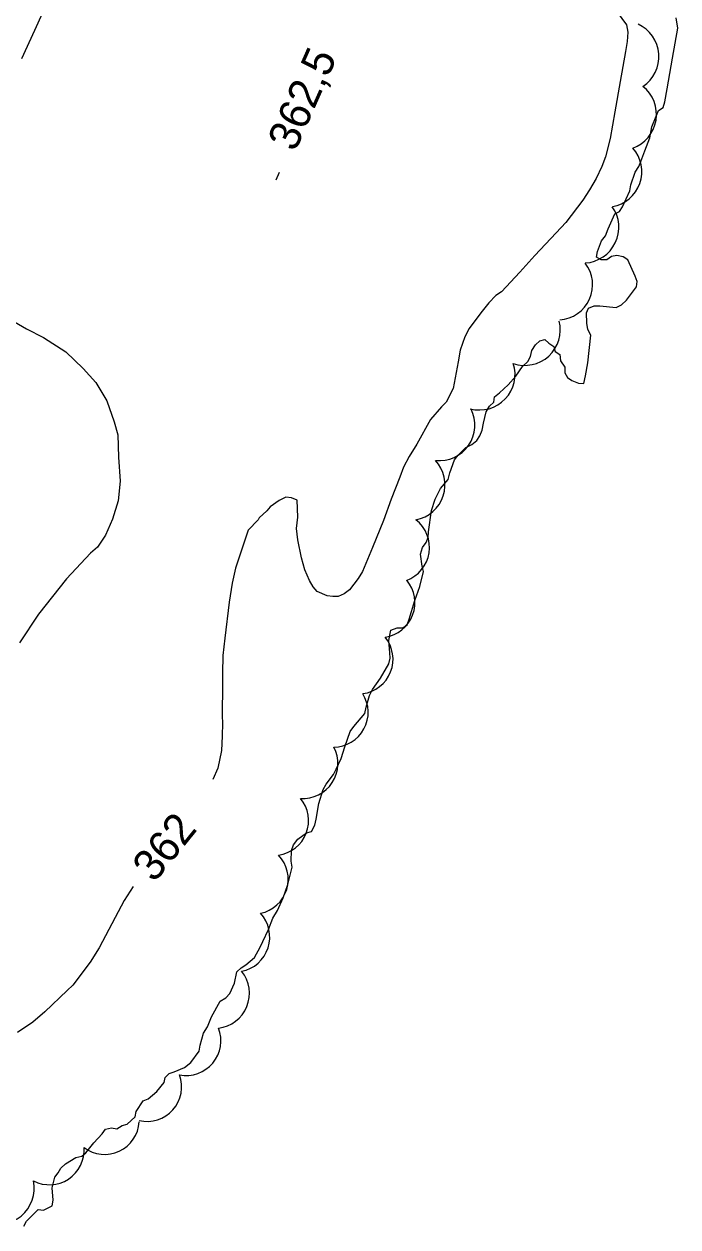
# Model space of a CAD drawing. Extents: x 287698 to 290158, y 5234163 to 5237182.
# Drawn here: x 288390.9 to 288453.7, y 5235261.1 to 5235376.6 of the extents above; entities that cross this region are included whole.
import ezdxf

# ---------------------------------------------------------------- set-up
doc = ezdxf.new("R2010")
doc.units = 0
for name, color, linetype in [('Niveau 2', 7, 'Continuous'), ('Niveau 3', 7, 'Continuous'), ('Niveau 4', 7, 'Continuous'), ('Niveau 44', 7, 'Continuous')]:
    doc.layers.add(name, color=color, linetype=linetype)

msp = doc.modelspace()

# ---------------------------------------------------------------- linework, layer by layer
at = {"layer": 'Niveau 2'}
for points in [[(288393.25, 5235379.02), (288391.87, 5235375.96), (288390.62, 5235373.24)], [(288447.86, 5235377.71), (288448.75, 5235376.5), (288448.88, 5235375.79), (288448.81, 5235374.91), (288448.64, 5235373.94), (288448.13, 5235371.05), (288447.62, 5235368.15), (288447.17, 5235365.59), (288446.74, 5235363.84), (288446.37, 5235362.89), (288445.84, 5235361.76), (288445.2, 5235360.66), (288444.54, 5235359.66), (288442.93, 5235357.54), (288442, 5235356.53), (288439.93, 5235354.36), (288438.51, 5235352.76), (288436.75, 5235350.87), (288436.19, 5235350.53), (288435.51, 5235349.81), (288434.76, 5235348.87), (288433.64, 5235347.36), (288433.21, 5235346.56), (288432.76, 5235345.28), (288432.56, 5235344.14), (288432.11, 5235341.58), (288431.41, 5235340.28), (288430.99, 5235339.83), (288429.93, 5235338.63)], [(288389.57, 5235348.22), (288391.11, 5235347.31), (288392.74, 5235346.5), (288394.89, 5235345.1), (288396.54, 5235343.51), (288397.76, 5235342.18), (288398.81, 5235340.42), (288399.53, 5235338.39), (288399.88, 5235337.13), (288399.95, 5235335), (288400.1, 5235332.69), (288399.9, 5235330.82)], [(288429.93, 5235338.63), (288428.59, 5235336.25), (288427.86, 5235335.08), (288427.33, 5235334.04), (288426.98, 5235333.08), (288426.13, 5235330.96), (288425.39, 5235328.93), (288424.34, 5235326.34), (288423.37, 5235324.01), (288422.97, 5235323.35), (288422.14, 5235322.26), (288421.63, 5235321.88), (288421.06, 5235321.64), (288420.53, 5235321.61), (288419.99, 5235321.7), (288419.03, 5235322.1), (288418.64, 5235322.55), (288418.28, 5235323.16), (288417.83, 5235324.2), (288417.51, 5235325.33), (288417.16, 5235327.06), (288417.05, 5235328.15), (288417.18, 5235329.23), (288417.1, 5235330.86), (288416.57, 5235331.1), (288416.01, 5235331.16), (288415.37, 5235330.84), (288414.51, 5235330.22), (288414.18, 5235329.84), (288413.45, 5235329.19)], [(288399.9, 5235330.82), (288399.36, 5235329.05), (288398.7, 5235327.52), (288397.93, 5235326.37), (288397.27, 5235325.77), (288394.94, 5235323.32), (288392.26, 5235319.92)], [(288413.45, 5235329.19), (288413.37, 5235328.99), (288412.41, 5235327.99), (288411.79, 5235326.18), (288411.17, 5235324.36), (288410.87, 5235322.89), (288410.58, 5235321.08), (288410.16, 5235317.64), (288409.98, 5235315.97), (288409.94, 5235314.25), (288409.93, 5235312.33), (288409.89, 5235311.04), (288409.9, 5235310.18), (288409.92, 5235309.48), (288409.9, 5235308.26), (288409.87, 5235307.52), (288409.85, 5235306.85), (288409.49, 5235305.13), (288409.01, 5235304.05)], [(288392.26, 5235319.92), (288390.44, 5235317.18)], [(288401.36, 5235293.78), (288400.5, 5235292.44), (288399.62, 5235290.81), (288398.1, 5235287.9), (288397.21, 5235286.53), (288395.55, 5235284.32), (288395, 5235283.81), (288392.87, 5235281.74), (288391.71, 5235280.77), (288390.23, 5235279.76)]]:
    msp.add_lwpolyline(points, dxfattribs=at)
at = {"layer": 'Niveau 3'}
msp.add_line((288415.08, 5235361.64), (288415.4, 5235362.37), dxfattribs=at)
at = {"layer": 'Niveau 4'}
for points in [[(288449.59, 5235352.37), (288448.86, 5235353.96), (288448.42, 5235354.24), (288447.81, 5235354.35), (288447.31, 5235354.27), (288446.87, 5235353.96), (288446.32, 5235353.96), (288445.87, 5235354.2), (288445.97, 5235354.75), (288446.35, 5235355.76), (288446.72, 5235356.26), (288447, 5235356.91), (288447.62, 5235358.36), (288448.09, 5235358.6), (288448.37, 5235359.02), (288449.07, 5235360.56), (288449.17, 5235361.15), (288449.57, 5235362.36), (288449.93, 5235362.91), (288450.12, 5235363.4), (288450.5, 5235364.41), (288450.98, 5235365.65), (288451.19, 5235366.71), (288451.83, 5235368.28), (288452.27, 5235368.57), (288452.44, 5235369.11), (288452.66, 5235370.35), (288453.18, 5235373.32), (288453.69, 5235376.18), (288453.52, 5235377.18)], [(288413.56, 5235287.95), (288413.8, 5235288.51), (288414.37, 5235289.67), (288414.76, 5235290.76), (288415.21, 5235291.47), (288415.77, 5235292.69), (288416.2, 5235293.98), (288416.64, 5235295.65), (288416.54, 5235296.21), (288416.58, 5235297.24), (288416.77, 5235297.78), (288417.16, 5235298.34), (288417.99, 5235298.94), (288418.49, 5235299.08), (288418.79, 5235299.67), (288418.92, 5235300.26), (288419.18, 5235301.76), (288419.6, 5235303.11), (288419.91, 5235303.6), (288420.6, 5235304.53), (288420.86, 5235305.06), (288421.32, 5235306.07), (288421.7, 5235307.2), (288422.21, 5235308.66), (288422.55, 5235309.14), (288423.61, 5235310.4), (288423.74, 5235311.01), (288424.06, 5235312.13), (288424.36, 5235312.69), (288425.1, 5235313.79), (288425.93, 5235315.17), (288426.03, 5235315.7), (288426.02, 5235316.23), (288425.9, 5235317.39), (288426.11, 5235318.39), (288426.72, 5235318.62), (288427.25, 5235318.63), (288427.67, 5235318.91), (288427.86, 5235319.44), (288428.4, 5235321.23), (288428.89, 5235322.59), (288429.24, 5235324.01), (288429.11, 5235324.54), (288428.96, 5235325.68), (288429.16, 5235326.34), (288429.49, 5235326.81), (288429.68, 5235327.3), (288429.73, 5235327.84), (288430.01, 5235329.87), (288430.38, 5235330.96), (288430.89, 5235331.98), (288431.61, 5235332.87), (288431.78, 5235333.49), (288432.23, 5235334.73), (288432.59, 5235335.18), (288433.31, 5235335.94), (288433.89, 5235336.23), (288434.36, 5235336.59), (288434.66, 5235337.05), (288434.88, 5235337.6), (288435, 5235338.27), (288435.27, 5235339.36), (288435.57, 5235339.89), (288435.99, 5235340.29), (288436.08, 5235340.8), (288436.53, 5235341.17), (288437.39, 5235341.93), (288438.11, 5235342.79), (288438.76, 5235343.7), (288439.26, 5235344.2), (288439.52, 5235344.68), (288439.66, 5235345.24), (288440.02, 5235345.77), (288440.41, 5235346.17), (288440.91, 5235346.3), (288441.29, 5235345.93), (288441.76, 5235345.64), (288441.9, 5235345.13), (288442.34, 5235344.85), (288442.41, 5235344.25), (288442.81, 5235343.65), (288442.82, 5235343.1), (288443.08, 5235342.65), (288443.5, 5235342.37), (288444.13, 5235342.12), (288444.65, 5235342.07), (288444.82, 5235342.81), (288445.04, 5235344.07), (288445.33, 5235346.72), (288445.04, 5235347.26), (288444.92, 5235347.85), (288444.89, 5235348.85), (288445.09, 5235349.32), (288445.64, 5235349.53), (288446.18, 5235349.52), (288447.74, 5235349.36), (288448.27, 5235349.61), (288448.74, 5235350.06), (288449.7, 5235351.35), (288449.76, 5235351.85), (288449.59, 5235352.37)], [(288390.86, 5235261.18), (288391.11, 5235261.64), (288392.24, 5235262.76), (288392.74, 5235262.7), (288393.58, 5235263.12), (288393.68, 5235263.67), (288393.58, 5235264.84), (288393.82, 5235265.88), (288394.16, 5235266.28), (288394.41, 5235266.75), (288394.86, 5235267.16), (288395.86, 5235267.77), (288396.41, 5235267.88), (288396.8, 5235268.22), (288397.57, 5235269.16), (288398.38, 5235270.05), (288398.7, 5235270.48), (288399.27, 5235270.62), (288399.8, 5235270.53), (288400.3, 5235270.83), (288400.79, 5235270.96), (288401.55, 5235271.68), (288401.64, 5235272.18), (288402.33, 5235273.21), (288402.81, 5235273.39), (288403.64, 5235274.1), (288404.32, 5235274.97), (288404.43, 5235275.46), (288404.8, 5235275.82), (288405.28, 5235276), (288406.28, 5235276.41), (288406.88, 5235276.9), (288407.7, 5235277.97), (288407.8, 5235278.54), (288408.12, 5235279.7), (288408.51, 5235280.31), (288408.89, 5235281.27), (288409.72, 5235282.79), (288410.24, 5235283.09), (288410.64, 5235283.5), (288411.1, 5235284.52), (288411.32, 5235285.6), (288411.73, 5235285.99), (288412.17, 5235286.28), (288413.02, 5235286.96), (288413.56, 5235287.95)]]:
    msp.add_lwpolyline(points, dxfattribs=at)
at = {"layer": 'Niveau 44'}
for centre, radius, start, end in [((288448.43, 5235373.45), 3.43, 303.4711, 65.5018), ((288448.2, 5235367.9), 3.43, 289.6349, 51.7545), ((288446.81, 5235362.41), 3.41, 279.8886, 41.6585), ((288444.58, 5235357.07), 3.43, 273.4268, 35.2361), ((288442.09, 5235351.57), 3.4, 274.032, 37.4365), ((288438.98, 5235347.22), 3.41, 250.9978, 14.1404), ((288434.63, 5235342.94), 3.41, 254.7288, 17.9733), ((288426.45, 5235326.33), 3.37, 290.4551, 52.1267), ((288425.08, 5235321.03), 3.34, 278.318, 40.1564), ((288422.98, 5235315.61), 3.34, 277.4331, 39.2925), ((288420.59, 5235310.5), 3.34, 270.5011, 32.5125), ((288417.66, 5235305.59), 3.36, 266.1328, 27.9505), ((288409.15, 5235283.53), 3.37, 276.8643, 38.883), ((288406.44, 5235278.98), 3.34, 259.1604, 21.1279)]:
    msp.add_arc(centre, radius, start, end, dxfattribs=at)
for centre, major_axis, ratio, start_param, end_param in [((288430.78, 5235338.07), (2.83, -1.89), 0.998827, 5.189948, 7.344272), ((288427.88, 5235332.36), (3.06, -1.55), 0.999828, 5.369621, 7.498639), ((288414.87, 5235300.1), (3.11, -1.21), 0.999994, 5.219913, 7.350372), ((288412.91, 5235294.48), (-0.77, 3.25), 0.999994, 3.11416, 5.245129), ((288411.13, 5235288.93), (-2.26, 2.47), 0.999983, 2.592132, 4.720621), ((288402.69, 5235274.55), (2.2, 2.49), 0.999984, 3.63558, 5.789198), ((288398.62, 5235271.38), (3.01, 1.4), 0.999984, 3.635861, 5.788917), ((288393.32, 5235268.47), (1.83, -2.77), 0.999976, 5.221032, 7.344205), ((288388.32, 5235264.86), (2.27, -2.71), 0.999995, 5.219545, 7.345745)]:
    msp.add_ellipse(centre, major_axis=major_axis, ratio=ratio, start_param=start_param, end_param=end_param, dxfattribs=at)

# ---------------------------------------------------------------- texts
at = {"layer": 'Niveau 2'}
msp.add_text('362', height=3, rotation=51.007, dxfattribs=at).set_placement((288403.38, 5235294.07))
at = {"layer": 'Niveau 3'}
msp.add_text('362,5', height=3, rotation=66.1217, dxfattribs=at).set_placement((288416.91, 5235364.23))

doc.saveas('drawing.dxf')
